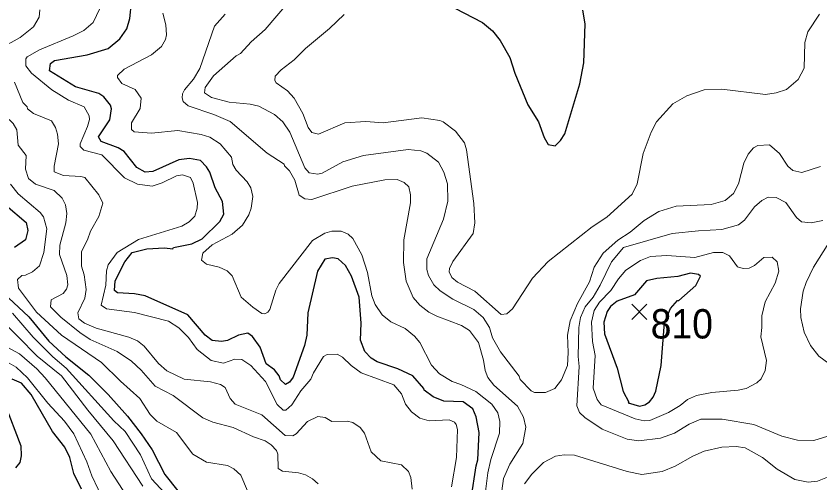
# Model space of a CAD drawing. Extents: x 265 to 291.4, y 7731.5 to 7759.6.
# Drawn here: x 287.37 to 289.561, y 7745.012 to 7746.284 of the extents above; entities that cross this region are included whole.
import ezdxf
from ezdxf.enums import TextEntityAlignment as Align

# ---------------------------------------------------------------- set-up
doc = ezdxf.new("R2010")
doc.units = 0
doc.header["$LTSCALE"] = 0.032
for name, color, linetype, lineweight in [('1', 7, 'Continuous', 25), ('2', 7, 'Continuous', 13), ('21', 7, 'Continuous', 25), ('61', 7, 'Continuous', 13)]:
    doc.layers.add(name, color=color, linetype=linetype, lineweight=lineweight)

msp = doc.modelspace()

# ---------------------------------------------------------------- linework, layer by layer
at = {"layer": '1'}
for points in [[(288.0737, 7745.3202), (288.0514, 7745.3362), (288.0347, 7745.3815), (288.014, 7745.411), (288.0013, 7745.4197), (287.9759, 7745.4141), (287.9456, 7745.3998), (287.9297, 7745.3974), (287.9043, 7745.3998), (287.8852, 7745.4141), (287.8374, 7745.4698), (287.7213, 7745.5215), (287.6927, 7745.5271), (287.6465, 7745.5295), (287.6378, 7745.5358), (287.6401, 7745.5629), (287.6664, 7745.6138), (287.6863, 7745.64), (287.7261, 7745.6496), (287.7738, 7745.652), (287.7969, 7745.6496), (287.7985, 7745.6528), (287.8486, 7745.6631), (287.8772, 7745.6766), (287.9249, 7745.7244), (287.9361, 7745.7443), (287.9321, 7745.7785), (287.9122, 7745.8159), (287.8979, 7745.8588), (287.8891, 7745.8731), (287.8725, 7745.8898), (287.8422, 7745.8954), (287.8136, 7745.8922), (287.742, 7745.8604), (287.7213, 7745.8588), (287.699, 7745.8715), (287.664, 7745.9145), (287.6481, 7745.9248), (287.6012, 7745.9423), (287.594, 7745.9543), (287.6251, 7746.0012), (287.6298, 7746.0306), (287.6266, 7746.041), (287.6091, 7746.0641), (287.5948, 7746.0728), (287.532, 7746.0911), (287.4612, 7746.1341), (287.4635, 7746.1547), (287.4747, 7746.1627), (287.5638, 7746.1778), (287.6211, 7746.1953), (287.6529, 7746.2215), (287.6712, 7746.2486), (287.6799, 7746.2772), (287.6839, 7746.3202)], [(288.5415, 7746.3178), (288.6409, 7746.2661), (288.6679, 7746.2438), (288.6894, 7746.2168), (288.7157, 7746.1707), (288.7292, 7746.1277), (288.765, 7746.0418), (288.7936, 7745.9956), (288.8095, 7745.9527), (288.8199, 7745.9336), (288.839, 7745.9304), (288.8541, 7745.9447), (288.8652, 7745.963), (288.9066, 7746.0991), (288.9177, 7746.1563), (288.9209, 7746.2621), (288.9145, 7746.2995)], [(287.3418, 7745.7689), (287.3967, 7745.7212), (287.4015, 7745.6997), (287.3951, 7745.6743), (287.3657, 7745.6536)], [(288.6106, 7744.9695), (288.6234, 7745.0586), (288.6281, 7745.0745), (288.6321, 7745.1492), (288.6234, 7745.1922), (288.6146, 7745.2137), (288.5884, 7745.2328), (288.5359, 7745.2351), (288.5065, 7745.2463), (288.4818, 7745.2646), (288.481, 7745.2694), (288.4516, 7745.3036), (288.4102, 7745.3226), (288.3537, 7745.3417), (288.3378, 7745.3521), (288.3203, 7745.3696), (288.3084, 7745.4006), (288.31, 7745.4468), (288.3052, 7745.5184), (288.2837, 7745.5756), (288.2678, 7745.6043), (288.2479, 7745.6225), (288.232, 7745.6249), (288.2113, 7745.6217), (288.1914, 7745.5891), (288.1652, 7745.4754), (288.162, 7745.4149), (288.1556, 7745.3863)], [(287.3355, 7745.5287), (287.4047, 7745.4642), (287.4588, 7745.3982), (287.5049, 7745.3553), (287.5678, 7745.3051), (287.6211, 7745.2526), (287.6736, 7745.1938), (287.711, 7745.1461), (287.7404, 7745.1023), (287.7754, 7745.0347), (287.8104, 7744.9901)], [(288.1556, 7745.3863), (288.1254, 7745.3004), (288.115, 7745.2861), (288.1039, 7745.2797), (288.0904, 7745.2932), (288.0864, 7745.3035), (288.0737, 7745.3202)], [(287.5479, 7744.9949), (287.5272, 7745.0379), (287.5161, 7745.0808), (287.5025, 7745.1095), (287.4691, 7745.1524), (287.4111, 7745.2527), (287.3848, 7745.2837), (287.3594, 7745.2948)], [(287.3379, 7745.2288), (287.3824, 7745.1134), (287.3832, 7745.0856), (287.38, 7745.0673), (287.3681, 7745.053)]]:
    msp.add_lwpolyline(points, dxfattribs=at)
msp.add_lwpolyline([(289.1281, 7745.3315), (289.1369, 7745.4493), (289.1534, 7745.4867), (289.1723, 7745.5088), (289.1762, 7745.5088), (289.2224, 7745.5494), (289.2351, 7745.5748), (289.2303, 7745.5796), (289.2081, 7745.5835), (289.1739, 7745.574), (289.1166, 7745.5684), (289.088, 7745.5621), (289.0553, 7745.5239), (289.0084, 7745.5072), (288.9901, 7745.4929), (288.9806, 7745.4786), (288.9718, 7745.4499), (288.9734, 7745.4181), (289.0084, 7745.3243), (289.0243, 7745.2606), (289.0402, 7745.232), (289.0378, 7745.2304), (289.0689, 7745.2208), (289.0832, 7745.2248), (289.0959, 7745.2328), (289.1062, 7745.2455), (289.1134, 7745.2622)], close=True, dxfattribs=at)
at = {"layer": '2'}
for points in [[(289.5621, 7745.8739), (289.5112, 7745.8572), (289.4873, 7745.8628), (289.4738, 7745.8747), (289.4507, 7745.9097), (289.4237, 7745.9328), (289.3918, 7745.9312), (289.3799, 7745.9248), (289.3656, 7745.9073), (289.3536, 7745.8827), (289.3385, 7745.827), (289.325, 7745.8007), (289.3027, 7745.7816), (289.2646, 7745.7705), (289.1691, 7745.7657), (289.1214, 7745.7514), (289.0816, 7745.7268), (289.0434, 7745.6949), (289.01, 7745.6735), (288.9702, 7745.6377), (288.9456, 7745.5995), (288.9328, 7745.5597), (288.9002, 7745.5009), (288.8803, 7745.4531), (288.8732, 7745.4149), (288.8748, 7745.3672), (288.8724, 7745.3322), (288.8565, 7745.2924), (288.8382, 7745.2694), (288.8127, 7745.2582), (288.7825, 7745.2582), (288.7737, 7745.263), (288.7435, 7745.294), (288.7411, 7745.3028), (288.6902, 7745.3688), (288.6687, 7745.407), (288.66, 7745.4356), (288.6425, 7745.4627), (288.6178, 7745.4841), (288.5598, 7745.5128), (288.5256, 7745.535), (288.5088, 7745.5518), (288.4937, 7745.5772), (288.489, 7745.5931), (288.489, 7745.6226), (288.5351, 7745.73), (288.5462, 7745.7793), (288.5454, 7745.827), (288.5359, 7745.8588), (288.5207, 7745.8858), (288.489, 7745.9105), (288.473, 7745.9169), (288.4389, 7745.9201), (288.3163, 7745.9042), (288.2607, 7745.8867), (288.2042, 7745.8556), (288.1922, 7745.8532), (288.1684, 7745.8564), (288.1572, 7745.87), (288.1159, 7745.967), (288.0968, 7745.9956), (288.0737, 7746.0155), (288.0316, 7746.0378), (288.0077, 7746.0434), (287.9504, 7746.0489), (287.9027, 7746.0617), (287.8836, 7746.0744), (287.8852, 7746.0895), (287.9074, 7746.1213), (287.9695, 7746.1754), (287.9814, 7746.1818), (288.0109, 7746.2136), (288.0491, 7746.247), (288.1119, 7746.3218)], [(287.3204, 7746.1929), (287.3809, 7746.2255), (287.4174, 7746.2542), (287.4325, 7746.2804), (287.4341, 7746.3003)], [(287.598, 7746.3043), (287.5797, 7746.2661), (287.5543, 7746.2446), (287.5256, 7746.2295), (287.4334, 7746.1913), (287.3999, 7746.173), (287.396, 7746.1675), (287.396, 7746.1484), (287.4119, 7746.1277), (287.4668, 7746.0823), (287.5129, 7746.0545), (287.5551, 7746.0362), (287.5686, 7746.0116), (287.5694, 7746.002), (287.5646, 7745.9829), (287.5439, 7745.9352), (287.5439, 7745.928), (287.5543, 7745.9185), (287.6036, 7745.9057), (287.6656, 7745.8429), (287.7006, 7745.8262)], [(288.582, 7745.2805), (288.5582, 7745.2884), (288.524, 7745.3091), (288.5025, 7745.333), (288.4699, 7745.3943), (288.4555, 7745.4118), (288.4301, 7745.4324), (288.3911, 7745.4507), (288.368, 7745.4698), (288.3489, 7745.4977), (288.3394, 7745.5215), (288.3275, 7745.5852), (288.3124, 7745.6329), (288.2877, 7745.6775), (288.275, 7745.6894), (288.2559, 7745.6973), (288.2304, 7745.6973), (288.2113, 7745.6926), (288.1779, 7745.6727), (288.0864, 7745.5549), (288.0777, 7745.5374), (288.061, 7745.4841), (288.0562, 7745.477), (288.0475, 7745.4722), (288.0395, 7745.4738), (288.0149, 7745.4905), (287.983, 7745.5183), (287.9584, 7745.5764), (287.9448, 7745.5899), (287.9234, 7745.5995), (287.8884, 7745.6082), (287.8748, 7745.6186), (287.8788, 7745.6377), (287.9043, 7745.6607), (287.9584, 7745.6894), (287.987, 7745.714), (288.0045, 7745.7419), (288.0109, 7745.7602), (288.0148, 7745.792), (288.0093, 7745.8159), (287.9997, 7745.8318), (287.9695, 7745.8636), (287.9608, 7745.8795), (287.9568, 7745.8994), (287.9258, 7745.936), (287.8979, 7745.9535), (287.8741, 7745.9614), (287.8104, 7745.9718), (287.7388, 7745.9646), (287.6911, 7745.9686), (287.6847, 7745.975), (287.6839, 7745.9925), (287.7078, 7746.0322), (287.7102, 7746.0601), (287.6943, 7746.0839), (287.6577, 7746.0998), (287.6457, 7746.1166), (287.6457, 7746.1221), (287.664, 7746.1388), (287.7388, 7746.1778), (287.7659, 7746.2009), (287.777, 7746.22), (287.7794, 7746.2327), (287.7778, 7746.2597), (287.7698, 7746.2916)], [(287.9393, 7746.2884), (287.9106, 7746.2566), (287.8709, 7746.1404), (287.8534, 7746.1118), (287.8287, 7746.0831), (287.8231, 7746.072), (287.8223, 7746.0609), (287.8255, 7746.0513), (287.839, 7746.0394), (287.9091, 7746.0155), (287.9536, 7745.9964), (288.0538, 7745.9105), (288.1008, 7745.8803), (288.1015, 7745.8755), (288.1151, 7745.862), (288.1294, 7745.8365), (288.1413, 7745.796), (288.1572, 7745.7856), (288.1763, 7745.784), (288.2861, 7745.8206), (288.3752, 7745.8373), (288.4086, 7745.8381), (288.4277, 7745.8302), (288.4404, 7745.8182), (288.4452, 7745.7968), (288.4452, 7745.7745), (288.4269, 7745.6743), (288.4261, 7745.6122), (288.4333, 7745.5613), (288.4524, 7745.5168), (288.4699, 7745.4961), (288.4945, 7745.477), (288.5168, 7745.4658), (288.5836, 7745.4412), (288.6059, 7745.4269), (288.6305, 7745.3943), (288.6441, 7745.3465), (288.648, 7745.3179), (288.656, 7745.2988), (288.6719, 7745.2781), (288.7364, 7745.2208), (288.7531, 7745.1914), (288.7594, 7745.1636), (288.7507, 7745.119), (288.7157, 7745.0633), (288.6982, 7745.0236), (288.6799, 7744.8899)], [(288.2638, 7746.2876), (288.2241, 7746.2494), (288.1588, 7746.1953), (288.1278, 7746.1643), (288.092, 7746.1372), (288.0761, 7746.1197), (288.0753, 7746.1086), (288.0785, 7746.1014), (288.1095, 7746.0799), (288.1278, 7746.0601), (288.1509, 7746.0179), (288.166, 7745.9797), (288.1763, 7745.9662), (288.1938, 7745.9622), (288.2654, 7745.9932), (288.3227, 7745.9964), (288.3704, 7745.9925), (288.4754, 7746.0068), (288.5248, 7745.9996), (288.5343, 7745.9956), (288.5677, 7745.9702), (288.5916, 7745.9384), (288.5979, 7745.9193), (288.6178, 7745.7729), (288.6202, 7745.7204), (288.6154, 7745.6918), (288.5605, 7745.6154), (288.551, 7745.5963), (288.5502, 7745.5868), (288.5574, 7745.5716), (288.5725, 7745.5589), (288.6202, 7745.5342), (288.6918, 7745.4706), (288.7077, 7745.473), (288.7228, 7745.4865), (288.7777, 7745.5693), (288.8199, 7745.6154), (288.94, 7745.7093), (288.9798, 7745.7363), (289.049, 7745.7984), (289.0625, 7745.827), (289.0792, 7745.9097), (289.1007, 7745.967), (289.1158, 7745.9956), (289.1603, 7746.0442), (289.1985, 7746.0664)], [(289.5016, 7746.111), (289.5183, 7746.142), (289.5199, 7746.212), (289.5279, 7746.2407), (289.5597, 7746.2884)], [(288.4492, 7744.9949), (288.446, 7745.0267), (288.4396, 7745.0427), (288.4205, 7745.0609), (288.3641, 7745.0721), (288.3378, 7745.0967), (288.3195, 7745.1477), (288.3076, 7745.1628), (288.2877, 7745.1763), (288.2718, 7745.1803), (288.2304, 7745.1795), (288.2121, 7745.1898), (288.1922, 7745.193), (288.1644, 7745.1795), (288.1334, 7745.146), (288.1238, 7745.1405), (288.1031, 7745.1413), (288.0395, 7745.1978), (287.9671, 7745.2264), (287.9528, 7745.2423), (287.9393, 7745.2718), (287.9266, 7745.2797), (287.8995, 7745.2869), (287.8279, 7745.2948), (287.7802, 7745.3171), (287.7579, 7745.337), (287.7189, 7745.3847), (287.7006, 7745.399), (287.6768, 7745.4086), (287.5877, 7745.4332), (287.5559, 7745.4475), (287.5407, 7745.4587), (287.5376, 7745.4754), (287.5574, 7745.5152), (287.5606, 7745.539), (287.5551, 7745.5788), (287.5479, 7745.6027), (287.5479, 7745.6424), (287.5646, 7745.6743), (287.5726, 7745.6981), (287.5956, 7745.7379), (287.606, 7745.7737), (287.5956, 7745.7967), (287.5567, 7745.8437), (287.5463, 7745.8469), (287.4986, 7745.8493), (287.4739, 7745.8596), (287.4739, 7745.8747), (287.4851, 7745.9352), (287.4827, 7745.9622), (287.4771, 7745.9797), (287.466, 7745.998), (287.4174, 7746.0187), (287.4007, 7746.0314), (287.3999, 7746.0362), (287.388, 7746.0481), (287.3649, 7746.1038)], [(289.1985, 7746.0664), (289.2455, 7746.0823), (289.2932, 7746.0847), (289.4125, 7746.0704), (289.4412, 7746.0744), (289.4698, 7746.0839), (289.5016, 7746.111)], [(287.2838, 7746.0394), (287.3395, 7746.0115), (287.3618, 7745.9909), (287.3713, 7745.9734), (287.3753, 7745.932), (287.3968, 7745.9042), (287.3952, 7745.8668)], [(287.3952, 7745.8668), (287.4031, 7745.8413), (287.4222, 7745.8254), (287.4731, 7745.8087), (287.4954, 7745.7872), (287.5041, 7745.7697), (287.5081, 7745.7459), (287.5049, 7745.7204), (287.489, 7745.66), (287.4882, 7745.6345), (287.5081, 7745.5772), (287.5105, 7745.5518), (287.5073, 7745.5398), (287.4978, 7745.5279), (287.4652, 7745.5104), (287.4636, 7745.4913), (287.4914, 7745.4635), (287.5431, 7745.4213), (287.5718, 7745.403), (287.645, 7745.3696), (287.6847, 7745.3433), (287.7102, 7745.3195), (287.7484, 7745.2757), (287.7977, 7745.2503), (287.8788, 7745.189), (287.9059, 7745.1771), (287.9616, 7745.1628), (288.0172, 7745.1373), (288.0491, 7745.1262), (288.065, 7745.1158), (288.0793, 7745.0999), (288.0833, 7745.0904), (288.0841, 7745.0514), (288.096, 7745.0442), (288.1397, 7745.0395), (288.1588, 7745.0339), (288.1779, 7745.0228), (288.193, 7745.0092)], [(287.7006, 7745.8262), (287.7404, 7745.8206), (287.7675, 7745.8294), (287.8072, 7745.8485), (287.8231, 7745.8508), (287.8454, 7745.8437), (287.8526, 7745.8286)], [(288.0005, 7744.9902), (287.9822, 7745.0331), (287.9632, 7745.0506), (287.9456, 7745.0593), (287.8884, 7745.0689), (287.8518, 7745.0904), (287.8072, 7745.1492), (287.7531, 7745.1803), (287.7356, 7745.1986), (287.707, 7745.2415), (287.6545, 7745.2892), (287.6028, 7745.3402), (287.4938, 7745.4141), (287.4254, 7745.477), (287.3761, 7745.5422), (287.3737, 7745.5661), (287.3856, 7745.5772), (287.3952, 7745.578), (287.4143, 7745.5867), (287.4333, 7745.6035), (287.4453, 7745.6393), (287.4532, 7745.7045), (287.4445, 7745.7371), (287.4357, 7745.7482), (287.3753, 7745.7991), (287.3546, 7745.8254)], [(287.8526, 7745.8286), (287.8645, 7745.7761), (287.8637, 7745.7602), (287.8565, 7745.7387), (287.8414, 7745.7236), (287.8216, 7745.7116), (287.7038, 7745.6751), (287.645, 7745.6392), (287.6211, 7745.6059), (287.6163, 7745.5899), (287.6139, 7745.5502), (287.602, 7745.4961), (287.6163, 7745.4865), (287.6927, 7745.4762), (287.785, 7745.4523), (287.8136, 7745.434), (287.8398, 7745.4078), (287.8629, 7745.3752), (287.9011, 7745.3457), (287.9353, 7745.3378), (287.9663, 7745.3489), (287.9854, 7745.3481), (288.0093, 7745.3314), (288.0499, 7745.2884), (288.0817, 7745.2256), (288.0976, 7745.2097), (288.1047, 7745.2097), (288.1214, 7745.2248), (288.1461, 7745.263), (288.1731, 7745.2948), (288.1803, 7745.3123), (288.2081, 7745.3561), (288.2177, 7745.3616), (288.2447, 7745.3624), (288.2591, 7745.3545), (288.2829, 7745.3314), (288.31, 7745.3115), (288.3998, 7745.2789), (288.4205, 7745.255), (288.4309, 7745.2264), (288.4476, 7745.2057), (288.4699, 7745.1882), (288.4961, 7745.1811), (288.5502, 7745.1834), (288.5645, 7745.1771), (288.5693, 7745.1707), (288.5725, 7745.1572), (288.5701, 7745.0808), (288.5566, 7745.0013)], [(289.5684, 7745.7268), (289.5366, 7745.7204), (289.5104, 7745.7228), (289.4968, 7745.7347), (289.4682, 7745.7761), (289.4412, 7745.7896), (289.4197, 7745.7904), (289.4022, 7745.7816), (289.3823, 7745.7641), (289.3552, 7745.7276), (289.3385, 7745.7148), (289.2932, 7745.7021), (289.2296, 7745.6989), (289.158, 7745.691), (289.0251, 7745.6536), (288.9925, 7745.6138), (288.9615, 7745.5502), (288.9424, 7745.5184), (288.9209, 7745.4913), (288.9082, 7745.4627), (288.9034, 7745.4356), (288.9018, 7745.3561), (288.9042, 7745.329), (288.8978, 7745.2224), (288.9058, 7745.2041), (288.9201, 7745.1906), (288.9671, 7745.158), (289.0355, 7745.1309), (289.0673, 7745.127), (289.1261, 7745.1341), (289.1643, 7745.1476), (289.2041, 7745.1723), (289.2359, 7745.1858), (289.2948, 7745.1858), (289.3807, 7745.1707), (289.4571, 7745.1389), (289.5, 7745.1286), (289.5446, 7745.1278), (289.6321, 7745.1548)], [(289.6257, 7745.3075), (289.5581, 7745.3569), (289.535, 7745.3863), (289.5183, 7745.4229), (289.5088, 7745.4627), (289.508, 7745.4865), (289.5151, 7745.5343), (289.5231, 7745.5581), (289.5438, 7745.5995), (289.5851, 7745.6663)], [(287.7149, 7745.0029), (287.6346, 7745.127), (287.5654, 7745.2105), (287.4938, 7745.3036), (287.427, 7745.3569), (287.3228, 7745.4627)], [(287.3602, 7745.4746), (287.4166, 7745.4086), (287.4699, 7745.3553), (287.5065, 7745.3242), (287.6362, 7745.1811), (287.6672, 7745.1524), (287.7086, 7745.0888), (287.7388, 7745.0228), (287.7754, 7744.9838)], [(287.3474, 7745.3807), (287.3793, 7745.364), (287.4262, 7745.3226), (287.4493, 7745.298), (287.5733, 7745.1445), (287.6282, 7745.0427), (287.672, 7744.9758)], [(287.5757, 7745.0315), (287.5622, 7745.0697), (287.5272, 7745.1461), (287.5018, 7745.1803), (287.4564, 7745.2296), (287.4007, 7745.298), (287.3697, 7745.3274), (287.3506, 7745.3378)], [(288.664, 7745.0761), (288.6878, 7745.1477), (288.6886, 7745.1795), (288.6831, 7745.2033), (288.6663, 7745.2264), (288.6226, 7745.2606), (288.582, 7745.2805)], [(288.7554, 7745.0092), (288.7753, 7745.0355), (288.8072, 7745.0673), (288.8398, 7745.0848), (288.8636, 7745.0888), (288.8923, 7745.088), (289.0355, 7745.0434), (289.0752, 7745.0347), (289.1309, 7745.0434), (289.1659, 7745.0578), (289.2144, 7745.0848), (289.2455, 7745.0983), (289.2932, 7745.1095), (289.333, 7745.111), (289.3568, 7745.1071), (289.4046, 7745.0808), (289.4443, 7745.049), (289.4921, 7745.0212), (289.5287, 7745.014), (289.5541, 7745.0164), (289.5859, 7745.0299)], [(288.6409, 7744.9233), (288.656, 7745.0395), (288.664, 7745.0761)], [(287.812, 7744.8072), (287.7873, 7744.7905), (287.7572, 7744.7906), (287.7234, 7744.8084), (287.6677, 7744.8667), (287.6107, 7744.9583), (287.5757, 7745.0315)]]:
    msp.add_lwpolyline(points, dxfattribs=at)
msp.add_lwpolyline([(289.3384, 7745.2643), (289.36, 7745.2694), (289.3887, 7745.2845), (289.4006, 7745.2956), (289.4117, 7745.3179), (289.4149, 7745.3457), (289.3998, 7745.4102), (289.403, 7745.4356), (289.4022, 7745.4674), (289.4117, 7745.5056), (289.4388, 7745.5565), (289.4491, 7745.5884), (289.4443, 7745.6138), (289.4308, 7745.6273), (289.4078, 7745.6257), (289.3823, 7745.6043), (289.368, 7745.5971), (289.3521, 7745.5963), (289.3362, 7745.6003), (289.3147, 7745.6305), (289.2964, 7745.64), (289.2709, 7745.64), (289.22, 7745.6257), (289.1436, 7745.6313), (289.0991, 7745.6289), (289.0721, 7745.6178), (289.0315, 7745.5915), (289.0116, 7745.5677), (288.9909, 7745.5359), (288.9599, 7745.504), (288.9456, 7745.4818), (288.9384, 7745.4499), (288.9408, 7745.3974), (288.948, 7745.3593), (288.9424, 7745.2702), (288.9535, 7745.2391), (288.9647, 7745.2248), (289.0577, 7745.1866), (289.0816, 7745.1811), (289.0975, 7745.1819), (289.1484, 7745.2041), (289.1802, 7745.2232), (289.2001, 7745.2391), (289.2248, 7745.2503), (289.2662, 7745.2582)], close=True, dxfattribs=at)
at = {"layer": '21'}
for p, q in [((289.0481, 7745.4986), (289.0893, 7745.4574)), ((289.0893, 7745.4986), (289.0481, 7745.4574))]:
    msp.add_line(p, q, dxfattribs=at)

# ---------------------------------------------------------------- texts
at = {"layer": '61', "width": 0.95}
msp.add_text('810', height=0.08, dxfattribs=at).set_placement((289.1845, 7745.4054), align=Align.CENTER)

doc.saveas('drawing.dxf')
